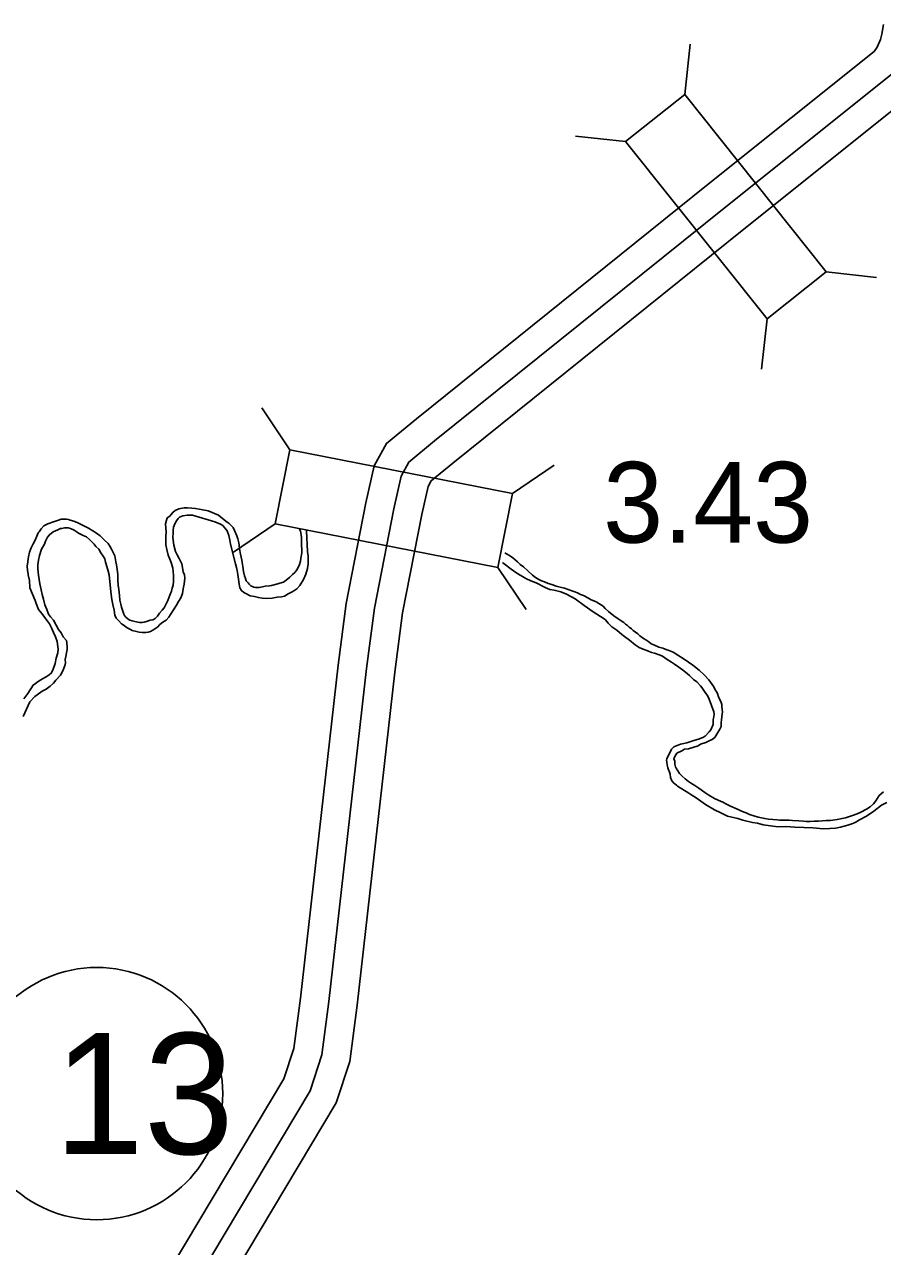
# Model space of a CAD drawing. Extents: x 31699 to 244310, y -8841 to 11474.
# Drawn here: x 95861.7 to 96161.4, y 1357.6 to 1784.1 of the extents above; entities that cross this region are included whole.
import ezdxf

# ---------------------------------------------------------------- set-up
doc = ezdxf.new("R2010")
doc.units = 0
for name, color, linetype in [('B_Logo', 7, 'Continuous'), ('R_Border Notes', 7, 'Continuous'), ('R_Draft', 7, 'Continuous'), ('R_XS_EARTHWORK_STAGE1', 7, 'Continuous'), ('R_XS_EARTHWORK_STAGE2', 7, 'Continuous'), ('S_WALL', 7, 'Continuous')]:
    doc.layers.add(name, color=color, linetype=linetype)

msp = doc.modelspace()

# ---------------------------------------------------------------- linework, layer by layer
at = {"layer": 'B_Logo'}
msp.add_lwpolyline([(95877.47, 1271.32), (95961.48, 1411.95), (95965.57, 1424.43), (95968.05, 1443.08), (95981.18, 1559.25), (95983.93, 1580.32), (95990.74, 1615.06), (95993.26, 1626.43), (95996.01, 1631.32), (96004.96, 1638.7), (96106.69, 1720.46), (96165.93, 1767.77)], dxfattribs=at)
at = {"layer": 'R_Border Notes'}
msp.add_circle((95887, 1410.96), 44, dxfattribs=at)
at = {"layer": 'R_Draft'}
for points in [[(95958.52, 1605.02), (95958.47, 1604.08), (95958.49, 1603.35), (95958.52, 1602.08), (95958.55, 1601.01), (95958.58, 1599.67), (95958.29, 1597.79), (95958.19, 1596.72), (95957.81, 1595.64), (95956.99, 1593.88), (95956.15, 1592.85), (95955.37, 1592.1), (95954.39, 1591.14), (95953.15, 1590.1), (95952.17, 1589.48), (95950.91, 1589.04), (95950.18, 1588.82), (95948.06, 1588.3), (95947.33, 1588.15), (95945.8, 1587.98), (95944.87, 1587.75), (95943.68, 1587.59), (95942.54, 1587.56), (95941.81, 1587.74), (95940.8, 1588.18), (95940.52, 1588.38), (95940.18, 1588.77), (95939.9, 1589.16), (95939.22, 1589.95), (95938.93, 1590.75), (95938.64, 1591.61), (95938.27, 1593.14), (95938.03, 1594.87), (95937.73, 1596.33), (95937.64, 1597.07), (95937.48, 1598.13), (95937.19, 1599.19), (95936.88, 1601.06), (95936.71, 1602.33), (95936.63, 1603.13), (95936.26, 1604.59), (95935.9, 1605.58), (95935.12, 1607.5), (95934.63, 1608.49), (95934.15, 1609.02), (95933.19, 1609.86), (95932.51, 1610.38), (95930.95, 1611.68), (95929.45, 1612.78), (95925.95, 1614.36), (95924.01, 1614.71), (95921.46, 1615.18), (95920.19, 1615.28), (95918.66, 1615.38), (95917.52, 1615.35), (95915.66, 1615.03), (95914.41, 1614.47), (95913.56, 1613.78), (95912.85, 1612.96), (95912.53, 1612.48), (95911.61, 1611.85), (95911.36, 1611.05), (95911.06, 1609.77), (95911.2, 1606.83), (95911.17, 1605.42), (95911.07, 1604.02), (95911.17, 1602.41), (95911.48, 1600.82), (95911.99, 1598.89), (95912.5, 1597.43), (95913.07, 1595.91), (95913.57, 1594.32), (95913.67, 1593.11), (95913.77, 1591.78), (95913.8, 1590.44), (95913.76, 1589.64), (95913.72, 1588.37), (95913.35, 1587.29), (95913.04, 1586.28), (95912.54, 1584.86), (95911.85, 1583.04), (95911.28, 1581.89), (95910.52, 1580.46), (95909.87, 1579.64), (95908.89, 1578.61), (95908.19, 1577.59), (95907.34, 1576.77), (95906.55, 1576.28), (95905.62, 1576.12), (95904.7, 1575.77), (95903.57, 1575.47), (95902.84, 1575.38), (95901.91, 1575.36), (95900.3, 1575.65), (95899.36, 1575.9), (95898.55, 1576.15), (95897.94, 1576.53), (95897.06, 1577.31), (95896.71, 1577.77), (95896.5, 1578.3), (95896.14, 1579.29)], [(95935.41, 1595.87), (95933.64, 1602.65), (95933.47, 1604.12), (95933.1, 1605.71), (95932.52, 1607.37), (95931.01, 1609.2), (95930.26, 1609.65), (95928.24, 1610.47), (95920.39, 1612.75), (95918.58, 1612.83), (95917.06, 1612.59), (95915.94, 1612.1), (95915.48, 1611.68), (95914.83, 1610.87), (95914.26, 1609.78), (95913.82, 1608.57), (95913.71, 1607.56), (95913.67, 1606.49), (95913.57, 1605.15), (95913.73, 1604.08), (95913.91, 1602.35), (95914.5, 1600.16)], [(95914.5, 1600.16), (95915.13, 1598.97), (95915.76, 1597.71), (95916.67, 1595.8), (95916.9, 1594.6), (95917.21, 1593.07), (95917.63, 1592.01), (95917.73, 1590.88), (95917.51, 1588.73), (95917.15, 1587.12), (95916.99, 1585.51), (95916.3, 1583.95), (95915.53, 1582.66), (95914.83, 1581.37), (95912.77, 1578.18), (95912.2, 1577.16), (95911.22, 1576.13), (95910.11, 1575.44), (95909.06, 1574.61), (95908.21, 1573.78), (95907.3, 1573.09), (95906.57, 1572.67), (95905.72, 1572.25), (95904.99, 1571.96), (95904.19, 1571.87), (95903.59, 1571.86), (95902.86, 1571.91), (95901.86, 1571.95), (95900.92, 1572.19), (95899.31, 1572.55), (95898.77, 1572.87), (95897.82, 1573.38), (95897.28, 1573.71), (95896.53, 1574.29), (95895.65, 1574.87), (95894.76, 1575.92), (95893.74, 1576.89), (95893.31, 1577.88), (95893.07, 1579.62), (95892.62, 1581.68), (95892.24, 1583.34), (95891.91, 1586.08), (95891.36, 1591.95), (95890.92, 1593.74), (95890.05, 1596.39), (95889.83, 1597.53), (95889.27, 1598.45), (95888.37, 1599.7), (95887.67, 1600.95), (95886.72, 1601.93), (95886.1, 1602.65), (95884.53, 1604.15), (95883.37, 1605.19), (95882.22, 1605.69), (95880.67, 1606.52), (95880.19, 1606.84), (95879.11, 1607.55), (95877.83, 1608.19), (95877.02, 1608.37), (95875.76, 1608.34), (95874.76, 1608.18), (95874.3, 1608.1), (95873.37, 1607.74), (95871.79, 1606.97), (95870.48, 1606), (95869.84, 1605.11), (95869.14, 1603.75), (95868.76, 1602.74), (95867.67, 1600.91), (95867.06, 1598.75), (95866.63, 1597.07), (95866.41, 1595.46), (95866.44, 1594.12), (95866.7, 1591.86), (95867.11, 1588.79), (95867.56, 1586.73), (95867.93, 1585.13), (95868.37, 1583.47), (95868.82, 1581.54), (95869.53, 1579.89), (95870.1, 1578.3), (95870.85, 1577.38), (95871.95, 1576.14), (95872.86, 1574.42), (95873.7, 1572.91), (95874.53, 1571.79), (95875.29, 1570.34), (95876.39, 1569.03), (95876.55, 1568.3), (95876.72, 1566.7), (95876.67, 1565.96), (95876.43, 1564.75), (95876.2, 1563.54), (95876.02, 1562.47), (95876.05, 1561.33), (95875.93, 1560.72), (95875.25, 1558.7), (95874.29, 1557), (95872.73, 1555.23), (95871.89, 1554.2), (95870.79, 1553.1)], [(95874.54, 1611.37), (95873.7, 1611.09), (95871.9, 1610.49), (95869.92, 1609.77), (95868.54, 1609.05), (95867.58, 1608.09), (95866.84, 1606.98)], [(95874.54, 1611.37), (95875.26, 1611.45), (95876.4, 1611.45), (95877.18, 1611.33), (95877.72, 1611.09), (95878.98, 1610.73), (95880.36, 1610.19), (95881.74, 1609.47), (95883.6, 1608.56)], [(95888.53, 1605.22), (95888.16, 1605.58), (95886.87, 1606.55), (95885.58, 1607.38), (95884.16, 1608.28), (95883.6, 1608.56)], [(95957.73, 1608.19), (95958.19, 1607.35), (95958.52, 1605.02)], [(95866.84, 1606.98), (95866.6, 1606.63), (95866.09, 1605.48), (95865.46, 1604.13), (95864.76, 1602.84), (95864.06, 1601.35), (95863.56, 1599.94), (95863.2, 1598.32), (95863.09, 1597.58), (95862.91, 1596.51), (95862.75, 1595.03), (95862.79, 1593.5), (95863.02, 1592.3), (95863.09, 1591.97), (95863.48, 1589.97), (95863.67, 1587.43), (95865.51, 1583), (95865.87, 1581.94), (95866.66, 1579.88), (95867.83, 1578.51), (95869.14, 1576.74), (95870.45, 1574.83), (95871.22, 1573.45), (95871.86, 1571.86), (95872.63, 1570.34), (95873.14, 1568.68), (95873.47, 1566.01), (95873.37, 1564.74), (95872.88, 1562.85), (95872.52, 1561.04), (95871.84, 1559.02), (95871.21, 1557.73), (95870.42, 1557.04), (95869.37, 1556.35), (95868.06, 1555.64), (95866.87, 1554.94), (95864.78, 1553.49), (95862.98, 1550.57), (95861.49, 1548.66)], [(95888.53, 1605.22), (95889.6, 1604.19), (95890.98, 1602.87), (95891.52, 1601.96), (95892.18, 1601), (95893.26, 1598.64)], [(95960.22, 1607.35), (95960.64, 1600.12), (95960.86, 1598.46)], [(96061.69, 1582.36), (96061.75, 1582.42), (96059.67, 1583.24), (96058.51, 1583.95), (96056.96, 1584.78), (96055.95, 1585.09), (96054.87, 1585.66), (96053.59, 1586.16), (96051.64, 1586.92), (96050.3, 1587.35), (96048.82, 1587.71), (96047.41, 1588.08), (96045.93, 1588.58), (96044.65, 1589.01), (96043.38, 1589.52), (96042.23, 1589.95), (96041.36, 1590.33), (96040.2, 1591.11), (96039.18, 1591.88), (96037.55, 1593.38), (96036.05, 1594.75), (96034.89, 1595.59), (96033.93, 1596.57), (96032.24, 1597.86), (96031.08, 1598.7), (96029.8, 1599.47), (96029.45, 1599.72)], [(95896.14, 1579.29), (95895.64, 1580.75), (95895.35, 1581.75), (95895.11, 1583.15), (95894.94, 1584.75), (95894.69, 1586.88), (95894.52, 1588.35), (95894.34, 1590.08), (95894.36, 1592.16), (95894.12, 1593.82), (95893.94, 1595.49), (95893.72, 1596.55), (95893.27, 1598.62), (95893.26, 1598.64)], [(95935.41, 1595.87), (95935.78, 1594.49), (95936.08, 1593.47), (95936.26, 1592.15), (95936.5, 1590.47), (95936.74, 1588.73), (95936.98, 1587.47), (95937.52, 1586.51), (95938.3, 1585.79), (95939.32, 1585.31), (95940.37, 1584.82)], [(95951.51, 1584.33), (95952.52, 1584.59), (95953.78, 1585.31), (95955.46, 1586.21), (95956.84, 1587.11), (95957.92, 1588.31), (95959.24, 1590.35), (95959.96, 1592.27), (95960.56, 1594.19), (95960.86, 1595.81), (95960.86, 1598.46)], [(96093.74, 1515.76), (96089.81, 1518.27), (96089.46, 1518.59), (96088.31, 1519.56), (96087.62, 1520.28), (96087.33, 1521.21), (96087.24, 1522.48), (96086.88, 1523.47), (96086.67, 1523.94), (96086.38, 1524.6), (96086.23, 1525.2), (96086.16, 1525.66), (96086.07, 1526.6), (96085.98, 1527.26), (96086.1, 1527.8), (96086.29, 1528.41), (96086.48, 1528.75), (96086.86, 1529.56), (96087.25, 1530.1), (96087.69, 1531.12), (96087.95, 1531.39), (96088.54, 1531.94), (96090.78, 1532.94), (96091.44, 1533.02), (96092.97, 1533.33), (96094.75, 1533.97), (96096.67, 1534.56), (96097.14, 1534.64), (96098.59, 1535.27), (96099.38, 1535.7), (96100.87, 1537.2), (96101.39, 1537.95), (96102.21, 1539.78), (96102.25, 1540.98), (96102.23, 1541.52), (96102.41, 1542.46), (96102.52, 1543.4), (96102.5, 1544.13), (96100.79, 1548.57), (96100.23, 1549.83), (96099.4, 1550.88), (96098.29, 1552.72), (96097.81, 1553.24), (96096.51, 1554.62), (96095.36, 1555.46), (96093.99, 1556.89), (96093.31, 1557.41), (96091.95, 1558.51), (96090.25, 1559.81), (96088.76, 1560.84), (96087.67, 1561.55), (96086.18, 1562.45), (96084.55, 1563.61), (96083.75, 1563.92), (96081.79, 1564.61), (96080.65, 1564.91), (96079.64, 1565.29), (96077.76, 1566.04), (96076.41, 1566.68), (96074.99, 1567.58), (96072.95, 1569.13), (96071.25, 1570.43), (96070.3, 1571.21), (96068.59, 1572.7), (96066.83, 1573.79), (96065.6, 1575.1), (96064.64, 1576.28), (96064.16, 1576.6), (96060.37, 1579.11), (96057.18, 1581.31), (96053.99, 1583.63), (96051.02, 1585.23), (96049, 1586.05), (96046.65, 1586.59), (96045.17, 1586.89), (96043.56, 1587.51), (96040.45, 1589.17), (96038.57, 1589.86), (96036.81, 1590.75), (96033.63, 1592.61), (96031.73, 1593.97), (96029.29, 1595.78), (96028.7, 1596.28)], [(95951.51, 1584.33), (95950.03, 1584.14), (95948.3, 1583.89), (95946.31, 1583.78), (95944.77, 1583.8), (95943.43, 1584.04), (95942.02, 1584.4), (95940.62, 1584.7), (95940.37, 1584.82)], [(96086.52, 1565.7), (96086.1, 1565.79), (96084.62, 1566.42), (96083.27, 1566.79), (96081.52, 1567.54), (96080.58, 1567.92), (96079.76, 1568.64), (96078.68, 1569.28), (96077.87, 1569.79), (96076.64, 1570.7), (96075.96, 1571.42), (96075.15, 1571.93), (96074.33, 1572.51), (96073.65, 1573.1), (96072.84, 1573.68), (96072.29, 1574.27), (96071.61, 1574.72), (96071.06, 1575.37), (96069.78, 1576.14), (96069.1, 1576.66), (96067.54, 1577.69), (96065.7, 1579.18), (96064.54, 1580.29), (96063.85, 1581.01), (96062.91, 1581.58), (96061.76, 1582.29), (96061.69, 1582.36)], [(96086.52, 1565.7), (96088.2, 1564.97), (96089.94, 1564.01), (96092.1, 1562.57), (96095.1, 1560.41), (96097.38, 1558.67), (96099.12, 1557.05), (96100.68, 1555.31), (96102.42, 1552.9)], [(95870.79, 1553.1), (95869.34, 1552.13), (95867.89, 1551.43), (95866.19, 1550.11), (95865.34, 1549.49), (95863.59, 1547.7), (95861.25, 1542.56)], [(96102.79, 1535.25), (96104.52, 1538.17), (96104.96, 1539.05), (96104.99, 1540.52), (96105.11, 1541.26), (96105.28, 1542.53), (96105.5, 1544.21), (96105.26, 1545.88), (96105.24, 1546.68), (96104.96, 1547.41), (96104.32, 1549), (96104.04, 1549.46), (96103.68, 1550.58), (96103.32, 1551.44), (96102.91, 1551.84), (96102.42, 1552.9)], [(96161.67, 1516.21), (96160.23, 1514.97), (96159.65, 1514.08), (96159.01, 1513.07), (96158.23, 1512.11), (96156.99, 1511.01), (96155.75, 1510.17), (96153.77, 1509.19), (96152.45, 1508.62), (96150.87, 1508.04), (96148.42, 1507.18), (96146.63, 1506.8), (96145.5, 1506.64), (96143.24, 1506.31), (96141.64, 1506.27), (96140.25, 1506.1), (96138.98, 1506), (96137.52, 1505.97), (96136.12, 1505.86), (96134.72, 1505.96), (96133.78, 1506.07), (96132.11, 1506.16), (96129.97, 1506.31), (96128.77, 1506.35), (96125.37, 1506.39), (96124.57, 1506.44), (96123.1, 1506.6), (96121.49, 1506.76), (96120.22, 1506.93), (96119.15, 1507.17), (96117.88, 1507.41), (96114.92, 1508.4), (96113.71, 1508.91), (96112.09, 1509.47), (96110.95, 1510.04), (96108.25, 1511.31), (96106.9, 1512.01), (96105.61, 1512.71), (96103.99, 1513.41), (96102.65, 1513.91), (96100.75, 1515.13), (96099.33, 1516.03), (96097.23, 1517.52), (96095.8, 1518.42), (96094.65, 1519.19), (96093.57, 1519.9), (96092.41, 1520.81), (96091.45, 1521.78), (96090.5, 1522.7), (96089.32, 1524.47), (96089.11, 1525), (96088.88, 1525.93), (96088.79, 1527), (96088.5, 1527.8), (96088.82, 1528.61), (96089.59, 1529.7), (96091.3, 1530.54), (96092.22, 1531.1), (96093.55, 1531.27), (96096.93, 1532.29), (96097.78, 1532.85), (96099.63, 1533.49), (96101.08, 1534.13), (96101.87, 1534.55), (96102.79, 1535.25)], [(96162.82, 1512.56), (96160.98, 1511.58), (96158.36, 1509.57), (96157.18, 1508.67), (96155.54, 1507.63), (96153.3, 1506.5), (96151.79, 1505.53), (96150.67, 1505.1), (96149.28, 1504.66), (96146.7, 1503.93), (96144.91, 1503.61), (96142.91, 1503.43), (96140.71, 1503.31), (96136.97, 1503.68), (96130.77, 1503.92), (96127.49, 1504.17), (96124.83, 1504.04), (96122.29, 1504.38), (96119.68, 1504.71), (96117.66, 1505.33), (96115.99, 1505.55), (96112.57, 1506.4), (96110.89, 1506.9), (96107.2, 1507.74), (96104.91, 1508.88), (96102.68, 1509.96), (96099.5, 1511.82), (96097.06, 1513.57), (96095.97, 1514.41), (96094.82, 1515.12), (96093.74, 1515.76)]]:
    msp.add_lwpolyline(points, dxfattribs=at)
at = {"layer": 'R_XS_EARTHWORK_STAGE1'}
for p, q in [((96092.29, 1759.64), (96094.24, 1777.13)), ((96071.66, 1743.17), (96054.17, 1745.12)), ((96141.71, 1697.76), (96159.2, 1695.8)), ((96121.08, 1681.28), (96119.13, 1663.79)), ((95954.42, 1635.63), (95944.6, 1650.24)), ((96032.14, 1620.4), (96046.74, 1630.22)), ((95949.34, 1609.73), (95934.73, 1599.91)), ((96027.06, 1594.5), (96036.88, 1579.89))]:
    msp.add_line(p, q, dxfattribs=at)
for points in [[(96141.71, 1697.76), (96092.29, 1759.64), (96071.66, 1743.17), (96121.08, 1681.28)], [(95949.34, 1609.73), (96027.06, 1594.5), (96032.14, 1620.4), (95954.42, 1635.63)]]:
    msp.add_lwpolyline(points, close=True, dxfattribs=at)
at = {"layer": 'R_XS_EARTHWORK_STAGE2'}
for points in [[(95868.28, 1275.42), (95952.33, 1416.13), (95955.78, 1426.66), (95958.12, 1444.3), (95971.25, 1560.46), (95974.05, 1581.93), (95980.95, 1617.11), (95983.82, 1630.04), (95988.2, 1637.84), (95998.64, 1646.45), (96100.43, 1728.27), (96158.48, 1774.63), (96159.48, 1776.11), (96160.62, 1778.78), (96161.16, 1780.68), (96161.74, 1784.05)], [(95886.67, 1267.22), (95970.64, 1407.78), (95975.36, 1422.19), (95977.97, 1441.86), (95991.11, 1558.04), (95993.8, 1578.71), (96000.53, 1613.02), (96002.7, 1622.82), (96003.81, 1624.79), (96011.27, 1630.94), (96112.94, 1712.66), (96173.37, 1760.92)]]:
    msp.add_lwpolyline(points, dxfattribs=at)

# ---------------------------------------------------------------- texts
at = {"layer": 'R_Border Notes'}
msp.add_text('13', height=42.24, dxfattribs=at).set_placement((95872.04, 1389.84))
at = {"layer": 'S_WALL'}
msp.add_text('3.43', height=28.16, dxfattribs=at).set_placement((96063.79, 1603.23))

doc.saveas('drawing.dxf')
